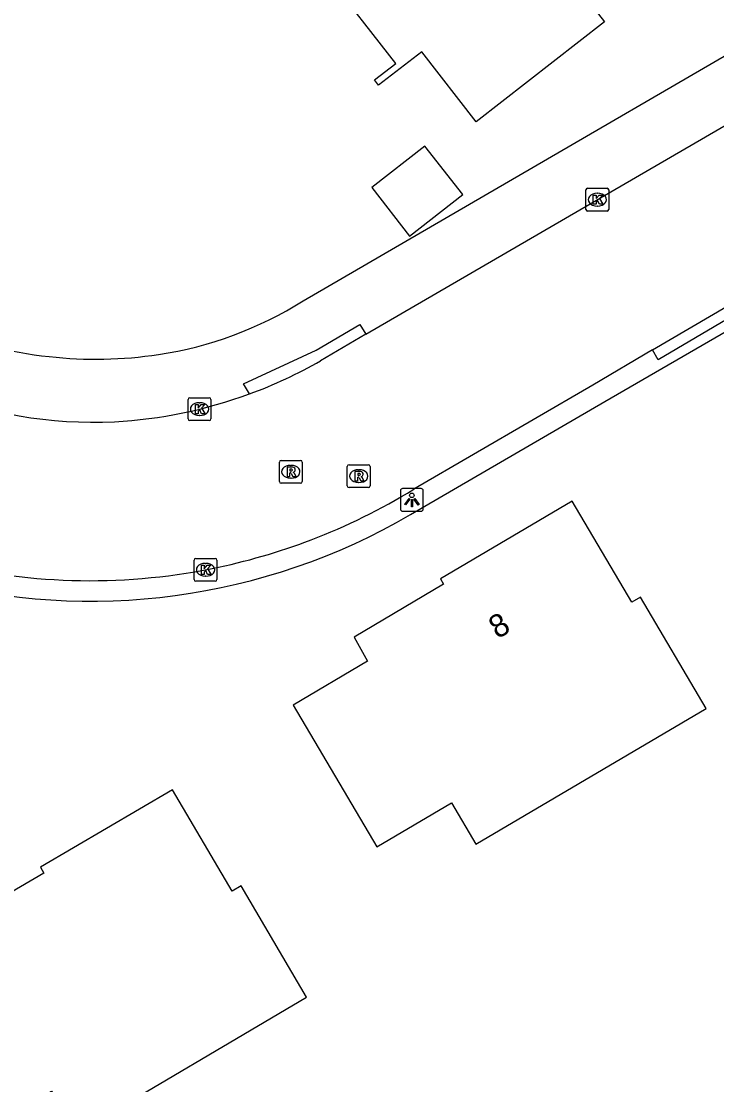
# Model space of a CAD drawing. Extents: x 159353 to 160616, y 385893 to 387321.
# Drawn here: x 160292.62 to 160323.06, y 386440.67 to 386487.2 of the extents above; entities that cross this region are included whole.
import ezdxf

# ---------------------------------------------------------------- set-up
doc = ezdxf.new("R2010")
doc.units = 0
for name, color, linetype in [('IMGEO_Kolk', 7, 'Continuous'), ('IMGEO_Lichtpunt', 7, 'Continuous'), ('IMGEO_Pand', 7, 'Continuous'), ('IMGEO_Pand_nummerreeks', 7, 'Continuous'), ('IMGEO_Rijbaan_lokaal_open', 7, 'Continuous'), ('IMGEO_Rioolput', 7, 'Continuous'), ('IMGEO_Voetpad_open', 7, 'Continuous')]:
    doc.layers.add(name, color=color, linetype=linetype)

msp = doc.modelspace()

# ---------------------------------------------------------------- linework, layer by layer
at = {"layer": 'IMGEO_Kolk'}
for p, q in [((160317.331, 386478.969), (160317.331, 386479.821)), ((160317.406, 386479.895), (160318.258, 386479.895)), ((160317.819, 386479.675), (160317.844, 386479.675)), ((160318.332, 386479.821), (160318.332, 386478.969)), ((160317.842, 386479.115), (160317.817, 386479.115)), ((160318.258, 386478.895), (160317.406, 386478.895)), ((160299.917, 386469.806), (160299.917, 386470.658)), ((160299.992, 386470.732), (160300.844, 386470.732)), ((160300.918, 386470.658), (160300.918, 386469.806)), ((160300.405, 386470.512), (160300.43, 386470.512)), ((160300.844, 386469.732), (160299.992, 386469.732)), ((160300.428, 386469.952), (160300.403, 386469.952)), ((160300.18, 386462.776), (160300.18, 386463.628)), ((160300.255, 386463.702), (160301.107, 386463.702)), ((160301.181, 386463.628), (160301.181, 386462.776)), ((160300.668, 386463.482), (160300.693, 386463.482)), ((160301.107, 386462.702), (160300.255, 386462.702)), ((160300.691, 386462.922), (160300.666, 386462.922))]:
    msp.add_line(p, q, dxfattribs=at)
for points in [[(160317.331, 386478.969), (160317.331, 386479.821)], [(160317.406, 386479.895), (160318.258, 386479.895)], [(160317.652, 386479.595), (160317.775, 386479.595), (160317.775, 386479.444), (160317.905, 386479.595), (160318.069, 386479.595), (160317.923, 386479.444), (160318.076, 386479.195), (160317.924, 386479.195), (160317.839, 386479.359), (160317.775, 386479.292), (160317.775, 386479.195), (160317.652, 386479.195), (160317.652, 386479.595)], [(160318.332, 386479.821), (160318.332, 386478.969)], [(160318.258, 386478.895), (160317.406, 386478.895)], [(160299.917, 386469.806), (160299.917, 386470.658)], [(160299.992, 386470.732), (160300.844, 386470.732)], [(160300.918, 386470.658), (160300.918, 386469.806)], [(160300.238, 386470.432), (160300.361, 386470.432), (160300.361, 386470.281), (160300.491, 386470.432), (160300.655, 386470.432), (160300.509, 386470.281), (160300.662, 386470.032), (160300.51, 386470.032), (160300.425, 386470.196), (160300.361, 386470.129), (160300.361, 386470.032), (160300.238, 386470.032), (160300.238, 386470.432)], [(160300.844, 386469.732), (160299.992, 386469.732)], [(160300.18, 386462.776), (160300.18, 386463.628)], [(160300.255, 386463.702), (160301.107, 386463.702)], [(160301.181, 386463.628), (160301.181, 386462.776)], [(160300.501, 386463.402), (160300.624, 386463.402), (160300.624, 386463.251), (160300.754, 386463.402), (160300.918, 386463.402), (160300.772, 386463.251), (160300.925, 386463.002), (160300.773, 386463.002), (160300.688, 386463.166), (160300.624, 386463.099), (160300.624, 386463.002), (160300.501, 386463.002), (160300.501, 386463.402)], [(160301.107, 386462.702), (160300.255, 386462.702)]]:
    msp.add_lwpolyline(points, dxfattribs=at)
for centre, start, end in [((160317.408, 386479.819), 91.552, 178.448), ((160317.408, 386479.819), 91.552, 178.448), ((160318.256, 386479.819), 1.552, 88.448), ((160318.256, 386479.819), 1.552, 88.448), ((160317.408, 386478.971), 181.552, 268.448), ((160317.408, 386478.971), 181.552, 268.448), ((160318.256, 386478.971), 271.552, 358.448), ((160318.256, 386478.971), 271.552, 358.448), ((160299.994, 386470.656), 91.552, 178.448), ((160299.994, 386470.656), 91.552, 178.448), ((160300.842, 386470.656), 1.552, 88.448), ((160300.842, 386470.656), 1.552, 88.448), ((160299.994, 386469.808), 181.552, 268.448), ((160299.994, 386469.808), 181.552, 268.448), ((160300.842, 386469.808), 271.552, 358.448), ((160300.842, 386469.808), 271.552, 358.448), ((160300.257, 386463.626), 91.552, 178.448), ((160300.257, 386463.626), 91.552, 178.448), ((160301.105, 386463.626), 1.552, 88.448), ((160301.105, 386463.626), 1.552, 88.448), ((160300.257, 386462.778), 181.552, 268.448), ((160300.257, 386462.778), 181.552, 268.448), ((160301.105, 386462.778), 271.552, 358.448), ((160301.105, 386462.778), 271.552, 358.448)]:
    msp.add_arc(centre, 0.0765, start, end, dxfattribs=at)
for centre, major_axis, ratio, start_param, end_param in [((160317.818, 386479.395), (-0.387, 0.002), 0.722429, 4.712389, 7.853982), ((160317.843, 386479.395), (-0.39, 0.002), 0.717154, 1.570796, 4.712389), ((160300.404, 386470.232), (-0.387, 0.002), 0.722429, 4.712389, 7.853982), ((160300.429, 386470.232), (-0.39, 0.002), 0.717154, 1.570796, 4.712389), ((160300.667, 386463.202), (-0.387, 0.002), 0.722429, 4.712389, 7.853982), ((160300.692, 386463.202), (-0.39, 0.002), 0.717154, 1.570796, 4.712389)]:
    msp.add_ellipse(centre, major_axis=major_axis, ratio=ratio, start_param=start_param, end_param=end_param, dxfattribs=at)
at = {"layer": 'IMGEO_Lichtpunt'}
for p, q in [((160309.214, 386466.664), (160309.214, 386465.857)), ((160309.214, 386466.664), (160309.214, 386465.857)), ((160310.116, 386466.759), (160309.308, 386466.759)), ((160310.116, 386466.759), (160309.308, 386466.759)), ((160310.21, 386465.857), (160310.21, 386466.664)), ((160310.21, 386465.857), (160310.21, 386466.664)), ((160309.308, 386465.763), (160310.116, 386465.763)), ((160309.308, 386465.763), (160310.116, 386465.763))]:
    msp.add_line(p, q, dxfattribs=at)
for points in [[(160309.588, 386466.328), (160309.627, 386466.3), (160309.439, 386466.038), (160309.401, 386466.065), (160309.588, 386466.328)], [(160309.69, 386466.28), (160309.737, 386466.28), (160309.737, 386465.958), (160309.69, 386465.958), (160309.69, 386466.28)], [(160309.8, 386466.3), (160309.838, 386466.327), (160310.025, 386466.065), (160309.986, 386466.037), (160309.8, 386466.3)]]:
    msp.add_lwpolyline(points, dxfattribs=at)
msp.add_circle((160309.713, 386466.462), 0.0994, dxfattribs=at)
for centre, start, end in [((160309.308, 386466.664), 90, 180), ((160309.308, 386466.664), 90, 180), ((160310.116, 386466.664), 0, 90), ((160310.116, 386466.664), 0, 90), ((160309.308, 386465.857), 180, 270), ((160309.308, 386465.857), 180, 270), ((160310.116, 386465.857), 270, 0), ((160310.116, 386465.857), 270, 360)]:
    msp.add_arc(centre, 0.0946, start, end, dxfattribs=at)
at = {"layer": 'IMGEO_Pand'}
for points in [[(160315.675, 386490.342), (160318.145, 386487.17), (160312.534, 386482.8), (160310.143, 386485.87), (160308.258, 386484.402), (160308.077, 386484.634), (160309.008, 386485.359), (160305.936, 386489.304)], [(160311.938, 386479.616), (160310.285, 386481.738), (160307.961, 386479.927), (160309.613, 386477.806), (160311.938, 386479.616)], [(160311.447, 386453.008), (160312.517, 386451.193), (160322.599, 386457.14), (160319.725, 386462.009), (160319.338, 386461.78), (160316.724, 386466.21), (160310.966, 386462.803), (160311.098, 386462.569), (160307.185, 386460.25), (160307.776, 386459.209), (160304.52, 386457.283), (160308.178, 386451.079), (160311.447, 386453.008)], [(160290.662, 386438.459), (160293.937, 386440.389), (160295.014, 386438.561), (160305.106, 386444.509), (160302.24, 386449.369), (160301.852, 386449.14), (160299.241, 386453.57), (160293.461, 386450.193), (160293.611, 386449.93), (160289.676, 386447.645), (160290.274, 386446.597), (160287.012, 386444.672), (160290.662, 386438.459)]]:
    msp.add_lwpolyline(points, dxfattribs=at)
at = {"layer": 'IMGEO_Rijbaan_lokaal_open'}
for points in [[(160307.704, 386473.505), (160324.098, 386483.037)], [(160320.238, 386472.823), (160323.513, 386474.741)], [(160307.704, 386473.505), (160305.72, 386472.351)], [(160320.238, 386472.823), (160317.629, 386471.282), (160309.793, 386466.725)]]:
    msp.add_lwpolyline(points, dxfattribs=at)
for centre, radius, start, end in [((160295.554, 386490.069), 20.428, 290.1743, 299.8454), ((160295.788, 386488.891), 19.231, 247.7379, 272.7052), ((160295.594, 386490.015), 20.363, 273.1026, 290.1214), ((160295.675, 386489.73), 26.992, 290.8869, 301.5374), ((160295.634, 386489.81), 27.081, 281.3669, 290.9082), ((160295.627, 386489.8), 27.073, 255.2455, 281.3848)]:
    msp.add_arc(centre, radius, start, end, dxfattribs=at)
at = {"layer": 'IMGEO_Rioolput'}
for p, q in [((160303.913, 386467.064), (160303.913, 386467.916)), ((160303.988, 386467.99), (160304.84, 386467.99)), ((160304.914, 386467.916), (160304.914, 386467.064)), ((160304.401, 386467.77), (160304.426, 386467.77)), ((160306.886, 386466.874), (160306.886, 386467.726)), ((160306.961, 386467.8), (160307.813, 386467.8)), ((160307.374, 386467.58), (160307.399, 386467.58)), ((160307.887, 386467.726), (160307.887, 386466.874)), ((160304.84, 386466.99), (160303.988, 386466.99)), ((160304.424, 386467.21), (160304.399, 386467.21)), ((160307.397, 386467.02), (160307.372, 386467.02)), ((160307.813, 386466.8), (160306.961, 386466.8))]:
    msp.add_line(p, q, dxfattribs=at)
for points in [[(160303.913, 386467.064), (160303.913, 386467.916)], [(160303.988, 386467.99), (160304.84, 386467.99)], [(160304.914, 386467.916), (160304.914, 386467.064)], [(160304.502, 386467.688), (160304.25, 386467.69), (160304.25, 386467.29)], [(160304.25, 386467.29), (160304.374, 386467.29), (160304.374, 386467.452), (160304.385, 386467.452)], [(160304.428, 386467.609), (160304.374, 386467.609), (160304.374, 386467.528)], [(160304.374, 386467.528), (160304.426, 386467.528)], [(160304.432, 386467.423), (160304.503, 386467.29), (160304.643, 386467.29), (160304.578, 386467.416)], [(160306.886, 386466.874), (160306.886, 386467.726)], [(160306.961, 386467.8), (160307.813, 386467.8)], [(160307.475, 386467.498), (160307.223, 386467.5), (160307.223, 386467.1)], [(160307.401, 386467.419), (160307.347, 386467.419), (160307.347, 386467.338)], [(160307.887, 386467.726), (160307.887, 386466.874)], [(160304.84, 386466.99), (160303.988, 386466.99)], [(160307.223, 386467.1), (160307.347, 386467.1), (160307.347, 386467.262), (160307.358, 386467.262)], [(160307.347, 386467.338), (160307.399, 386467.338)], [(160307.405, 386467.233), (160307.476, 386467.1), (160307.616, 386467.1), (160307.551, 386467.226)], [(160307.813, 386466.8), (160306.961, 386466.8)]]:
    msp.add_lwpolyline(points, dxfattribs=at)
for centre, radius, start, end in [((160303.99, 386467.914), 0.0765, 91.552, 178.448), ((160303.99, 386467.914), 0.0765, 91.552, 178.448), ((160304.838, 386467.914), 0.0765, 1.552, 88.448), ((160304.838, 386467.914), 0.0765, 1.552, 88.448), ((160304.384, 386467.399), 0.0533, 26.0293, 88.6989), ((160304.41, 386467.717), 0.19, 274.7715, 282.9687), ((160304.434, 386467.513), 0.0964, 77.0061, 93.1865), ((160304.448, 386467.57), 0.0378, 276.6634, 79.6772), ((160304.501, 386467.578), 0.109, 350.3612, 89.416), ((160304.499, 386467.578), 0.112, 277.5842, 350.9817), ((160304.483, 386467.363), 0.108, 29.5134, 73.7905), ((160306.963, 386467.724), 0.0765, 91.552, 178.448), ((160306.963, 386467.724), 0.0765, 91.552, 178.448), ((160307.383, 386467.527), 0.19, 274.7715, 282.9687), ((160307.407, 386467.323), 0.0964, 77.0061, 93.1865), ((160307.421, 386467.38), 0.0378, 276.6634, 79.6772), ((160307.474, 386467.388), 0.109, 350.3612, 89.416), ((160307.472, 386467.388), 0.112, 277.5842, 350.9817), ((160307.811, 386467.724), 0.0765, 1.552, 88.448), ((160307.811, 386467.724), 0.0765, 1.552, 88.448), ((160303.99, 386467.066), 0.0765, 181.552, 268.448), ((160303.99, 386467.066), 0.0765, 181.552, 268.448), ((160304.838, 386467.066), 0.0765, 271.552, 358.448), ((160304.838, 386467.066), 0.0765, 271.552, 358.448), ((160307.357, 386467.209), 0.0533, 26.0293, 88.6989), ((160307.456, 386467.173), 0.108, 29.5134, 73.7905), ((160306.963, 386466.876), 0.0765, 181.552, 268.448), ((160306.963, 386466.876), 0.0765, 181.552, 268.448), ((160307.811, 386466.876), 0.0765, 271.552, 358.448), ((160307.811, 386466.876), 0.0765, 271.552, 358.448)]:
    msp.add_arc(centre, radius, start, end, dxfattribs=at)
for centre, major_axis, ratio, start_param, end_param in [((160304.4, 386467.49), (-0.387, 0.002), 0.722429, 4.712389, 7.853982), ((160304.425, 386467.49), (-0.39, 0.002), 0.717154, 1.570796, 4.712389), ((160307.373, 386467.3), (-0.387, 0.002), 0.722429, 4.712389, 7.853982), ((160307.398, 386467.3), (-0.39, 0.002), 0.717154, 1.570796, 4.712389)]:
    msp.add_ellipse(centre, major_axis=major_axis, ratio=ratio, start_param=start_param, end_param=end_param, dxfattribs=at)
at = {"layer": 'IMGEO_Voetpad_open'}
for points in [[(160304.952, 386474.975), (160333.618, 386491.636)], [(160309.647, 386465.615), (160318.165, 386470.564), (160336.2, 386481.011)], [(160323.513, 386474.741), (160323.765, 386474.31), (160320.49, 386472.392), (160320.238, 386472.823)], [(160302.599, 386470.895), (160302.346, 386471.335), (160305.523, 386472.814), (160307.438, 386473.928), (160307.704, 386473.505)]]:
    msp.add_lwpolyline(points, dxfattribs=at)
for centre, radius, start, end in [((160296.22, 386488.79), 16.344, 278.4691, 302.2951), ((160295.46, 386488.838), 16.386, 245.729, 264.3245), ((160295.884, 386490.57), 18.154, 263.5353, 278.6907), ((160295.647, 386489.609), 27.78, 255.0607, 300.2637)]:
    msp.add_arc(centre, radius, start, end, dxfattribs=at)

# ---------------------------------------------------------------- texts
at = {"layer": 'IMGEO_Pand_nummerreeks'}
msp.add_text('8', height=1, rotation=30.6527, dxfattribs=at).set_placement((160313.461, 386460.157))

doc.saveas('drawing.dxf')
